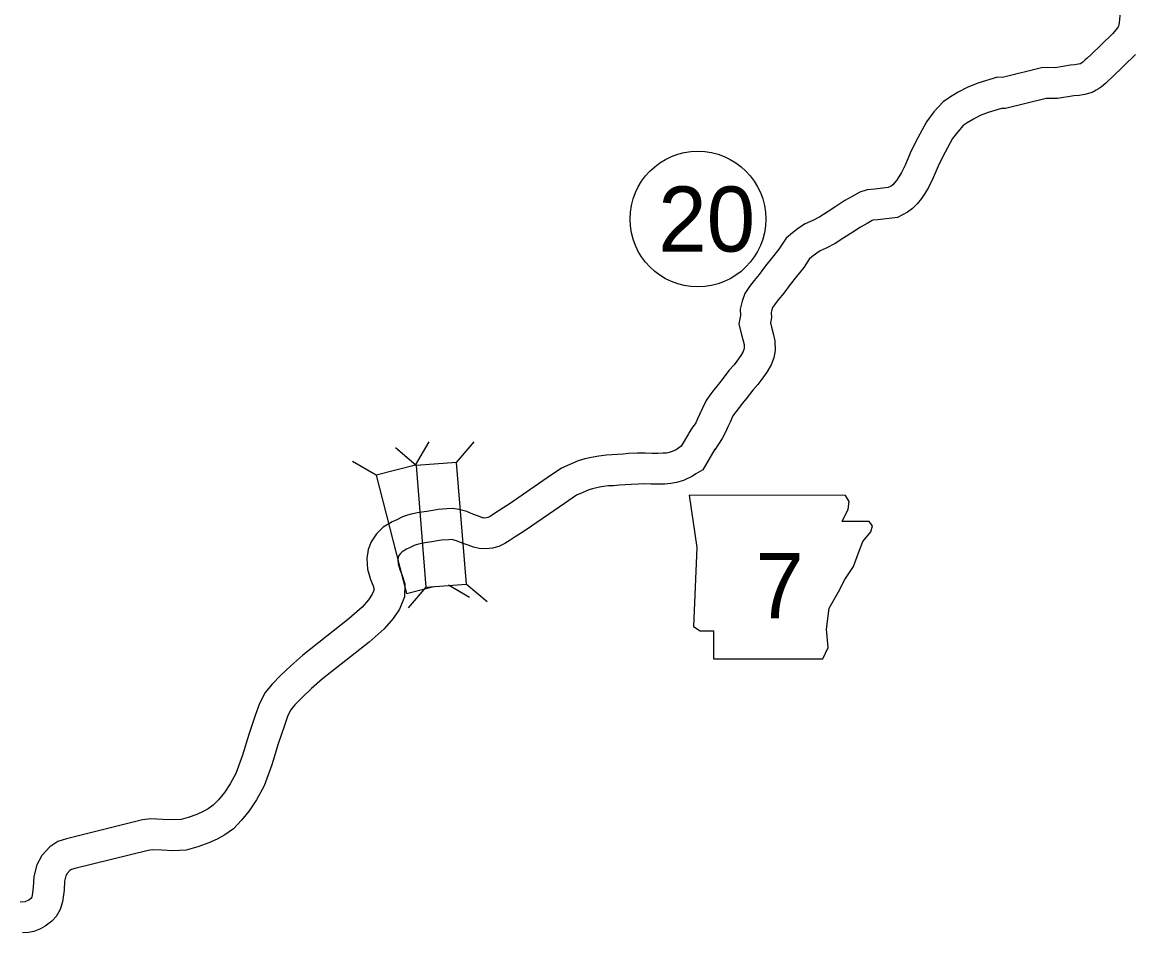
# Model space of a CAD drawing. Extents: x -939622 to -934245, y 1383184 to 1385301.
# Drawn here: x -935130.91 to -935098.51, y 1384293.31 to 1384319.89 of the extents above; entities that cross this region are included whole.
import ezdxf

# ---------------------------------------------------------------- set-up
doc = ezdxf.new("R2010")
doc.units = 0
for name, color, linetype in [('Level 10', 7, 'Continuous'), ('Level 20', 7, 'Continuous'), ('Level 21', 7, 'Continuous'), ('Level 27', 7, 'Continuous')]:
    doc.layers.add(name, color=color, linetype=linetype)

msp = doc.modelspace()

# ---------------------------------------------------------------- linework, layer by layer
at = {"layer": 'Level 10'}
for points in [[(-935098.864, 1384320.276), (-935098.905, 1384319.877), (-935098.921, 1384319.778), (-935098.933, 1384319.758), (-935098.954, 1384319.729), (-935099.091, 1384319.567), (-935099.742, 1384318.933), (-935099.835, 1384318.846), (-935099.903, 1384318.782), (-935099.96, 1384318.732), (-935099.991, 1384318.713), (-935100.037, 1384318.684), (-935100.039, 1384318.683), (-935100.055, 1384318.678), (-935100.092, 1384318.67), (-935100.149, 1384318.659), (-935100.198, 1384318.647), (-935100.322, 1384318.643), (-935100.772, 1384318.565), (-935101.136, 1384318.568), (-935102.306, 1384318.28), (-935102.453, 1384318.287), (-935103.029, 1384318.112), (-935103.335, 1384317.987), (-935103.597, 1384317.852), (-935103.824, 1384317.712), (-935104.042, 1384317.566), (-935104.308, 1384317.276), (-935104.527, 1384316.987), (-935104.778, 1384316.516), (-935104.97, 1384316.144), (-935105.149, 1384315.722), (-935105.251, 1384315.506), (-935105.33, 1384315.384), (-935105.405, 1384315.271), (-935105.467, 1384315.191), (-935105.512, 1384315.147), (-935105.56, 1384315.112), (-935105.644, 1384315.068), (-935106.036, 1384315.018), (-935106.257, 1384315.003), (-935106.475, 1384314.934), (-935106.693, 1384314.807), (-935106.909, 1384314.69), (-935107.172, 1384314.519), (-935107.425, 1384314.35), (-935107.642, 1384314.212), (-935107.841, 1384314.11), (-935108.061, 1384314.012), (-935108.255, 1384313.883), (-935108.431, 1384313.745), (-935108.62, 1384313.588), (-935108.832, 1384313.27), (-935109.023, 1384313.037), (-935109.222, 1384312.783), (-935109.405, 1384312.533), (-935109.553, 1384312.35), (-935109.69, 1384312.175), (-935109.828, 1384311.974), (-935109.901, 1384311.756), (-935109.965, 1384311.513), (-935109.955, 1384311.332), (-935109.998, 1384311.086), (-935109.919, 1384310.773), (-935109.873, 1384310.592), (-935109.848, 1384310.483), (-935109.845, 1384310.384), (-935109.853, 1384310.341), (-935109.875, 1384310.278), (-935109.941, 1384310.168), (-935110.056, 1384310.004), (-935110.139, 1384309.895), (-935110.291, 1384309.724), (-935110.483, 1384309.464), (-935110.598, 1384309.333), (-935110.757, 1384309.127), (-935110.846, 1384309.011), (-935110.957, 1384308.851), (-935111.068, 1384308.608), (-935111.141, 1384308.465), (-935111.203, 1384308.316), (-935111.259, 1384308.202), (-935111.365, 1384308.054), (-935111.466, 1384307.893)], [(-935098.432, 1384318.952), (-935099.121, 1384318.283), (-935099.217, 1384318.192), (-935099.297, 1384318.116), (-935099.423, 1384318.006), (-935099.511, 1384317.951), (-935099.572, 1384317.913), (-935099.689, 1384317.846), (-935099.834, 1384317.805), (-935099.911, 1384317.788), (-935099.962, 1384317.779), (-935100.074, 1384317.752), (-935100.227, 1384317.746), (-935100.699, 1384317.664), (-935101.031, 1384317.667), (-935102.218, 1384317.374), (-935102.341, 1384317.38), (-935102.727, 1384317.263), (-935102.958, 1384317.169), (-935103.154, 1384317.068), (-935103.337, 1384316.954), (-935103.452, 1384316.878), (-935103.616, 1384316.698), (-935103.767, 1384316.5), (-935103.981, 1384316.098), (-935104.155, 1384315.761), (-935104.328, 1384315.354), (-935104.463, 1384315.067), (-935104.578, 1384314.89), (-935104.672, 1384314.748), (-935104.793, 1384314.591), (-935104.93, 1384314.458), (-935105.084, 1384314.345), (-935105.37, 1384314.196), (-935105.948, 1384314.122), (-935106.087, 1384314.113), (-935106.108, 1384314.106), (-935106.252, 1384314.022), (-935106.448, 1384313.916), (-935106.677, 1384313.767), (-935106.935, 1384313.596), (-935107.193, 1384313.431), (-935107.452, 1384313.298), (-935107.626, 1384313.22), (-935107.728, 1384313.152), (-935107.867, 1384313.044), (-935107.944, 1384312.98), (-935108.107, 1384312.734), (-935108.321, 1384312.473), (-935108.504, 1384312.239), (-935108.691, 1384311.984), (-935108.849, 1384311.79), (-935108.964, 1384311.642), (-935109.014, 1384311.569), (-935109.038, 1384311.498), (-935109.059, 1384311.42), (-935109.051, 1384311.277), (-935109.079, 1384311.119), (-935109.048, 1384310.996), (-935108.998, 1384310.805), (-935108.951, 1384310.597), (-935108.942, 1384310.311), (-935108.983, 1384310.101), (-935109.058, 1384309.892), (-935109.185, 1384309.68), (-935109.328, 1384309.474), (-935109.445, 1384309.321), (-935109.592, 1384309.156), (-935109.782, 1384308.899), (-935109.902, 1384308.761), (-935110.044, 1384308.578), (-935110.119, 1384308.48), (-935110.172, 1384308.404), (-935110.258, 1384308.216), (-935110.324, 1384308.087), (-935110.383, 1384307.945), (-935110.483, 1384307.739), (-935110.618, 1384307.552), (-935110.704, 1384307.415)], [(-935111.473, 1384307.882), (-935111.685, 1384307.52)], [(-935111.685, 1384307.52), (-935111.826, 1384307.414), (-935111.941, 1384307.358), (-935112.03, 1384307.333), (-935112.106, 1384307.318), (-935112.212, 1384307.31), (-935112.365, 1384307.305), (-935112.531, 1384307.305), (-935112.736, 1384307.317), (-935112.966, 1384307.313), (-935113.205, 1384307.3), (-935113.375, 1384307.285), (-935113.539, 1384307.274), (-935113.706, 1384307.262), (-935113.866, 1384307.257), (-935114.087, 1384307.231), (-935114.247, 1384307.198), (-935114.494, 1384307.148), (-935114.685, 1384307.087), (-935114.928, 1384306.987), (-935115.174, 1384306.875), (-935115.597, 1384306.591), (-935116.705, 1384305.824), (-935116.857, 1384305.727), (-935117.017, 1384305.623), (-935117.156, 1384305.53), (-935117.259, 1384305.467), (-935117.321, 1384305.437), (-935117.358, 1384305.426), (-935117.408, 1384305.421), (-935117.449, 1384305.423), (-935117.48, 1384305.431), (-935117.598, 1384305.475), (-935117.745, 1384305.525), (-935117.935, 1384305.61), (-935118.172, 1384305.672), (-935118.347, 1384305.694), (-935118.519, 1384305.687), (-935118.776, 1384305.667), (-935118.932, 1384305.644), (-935119.102, 1384305.616), (-935119.329, 1384305.578), (-935119.558, 1384305.529), (-935119.67, 1384305.5), (-935119.811, 1384305.452), (-935119.981, 1384305.372), (-935120.116, 1384305.312), (-935120.377, 1384305.154), (-935120.576, 1384304.963), (-935120.727, 1384304.726), (-935120.812, 1384304.499), (-935120.851, 1384304.244), (-935120.829, 1384303.928), (-935120.742, 1384303.623), (-935120.669, 1384303.443), (-935120.647, 1384303.371), (-935120.648, 1384303.309), (-935120.694, 1384303.199), (-935120.806, 1384303.035), (-935120.991, 1384302.814), (-935121.364, 1384302.49), (-935122.721, 1384301.416), (-935123.075, 1384301.108), (-935123.372, 1384300.82), (-935123.619, 1384300.569), (-935123.821, 1384300.329), (-935123.988, 1384300.009), (-935124.108, 1384299.653), (-935124.296, 1384299.103), (-935124.481, 1384298.502), (-935124.673, 1384297.966), (-935124.839, 1384297.659), (-935125.008, 1384297.409), (-935125.182, 1384297.197), (-935125.338, 1384297.034), (-935125.478, 1384296.935), (-935125.627, 1384296.852), (-935125.809, 1384296.768), (-935126.068, 1384296.676), (-935126.27, 1384296.616), (-935126.506, 1384296.608), (-935126.8, 1384296.623), (-935127.157, 1384296.635), (-935127.395, 1384296.607), (-935129.618, 1384296.057), (-935129.865, 1384295.976), (-935130.098, 1384295.822), (-935130.335, 1384295.573), (-935130.48, 1384295.3), (-935130.566, 1384294.958), (-935130.584, 1384294.64), (-935130.614, 1384294.408), (-935130.631, 1384294.352), (-935130.651, 1384294.318), (-935130.654, 1384294.314), (-935130.717, 1384294.267), (-935130.761, 1384294.243), (-935130.81, 1384294.223), (-935130.824, 1384294.221), (-935130.965, 1384294.211)], [(-935110.697, 1384307.426), (-935111.051, 1384306.823)], [(-935111.051, 1384306.823), (-935111.258, 1384306.715), (-935111.352, 1384306.644), (-935111.618, 1384306.514), (-935111.823, 1384306.456), (-935111.986, 1384306.425), (-935112.162, 1384306.411), (-935112.351, 1384306.405), (-935112.558, 1384306.405), (-935112.756, 1384306.416), (-935112.934, 1384306.414), (-935113.14, 1384306.402), (-935113.305, 1384306.388), (-935113.478, 1384306.376), (-935113.659, 1384306.363), (-935113.799, 1384306.358), (-935113.944, 1384306.342), (-935114.066, 1384306.317), (-935114.268, 1384306.276), (-935114.376, 1384306.241), (-935114.569, 1384306.161), (-935114.734, 1384306.086), (-935115.09, 1384305.847), (-935116.205, 1384305.076), (-935116.369, 1384304.97), (-935116.523, 1384304.871), (-935116.67, 1384304.772), (-935116.828, 1384304.675), (-935116.999, 1384304.593), (-935117.183, 1384304.54), (-935117.386, 1384304.518), (-935117.58, 1384304.53), (-935117.741, 1384304.567), (-935117.901, 1384304.627), (-935118.075, 1384304.686), (-935118.236, 1384304.758), (-935118.343, 1384304.787), (-935118.384, 1384304.792), (-935118.465, 1384304.789), (-935118.675, 1384304.772), (-935118.795, 1384304.754), (-935118.955, 1384304.729), (-935119.159, 1384304.694), (-935119.35, 1384304.653), (-935119.412, 1384304.637), (-935119.473, 1384304.616), (-935119.608, 1384304.553), (-935119.7, 1384304.512), (-935119.826, 1384304.436), (-935119.875, 1384304.389), (-935119.917, 1384304.322), (-935119.936, 1384304.271), (-935119.946, 1384304.207), (-935119.937, 1384304.084), (-935119.89, 1384303.916), (-935119.819, 1384303.743), (-935119.746, 1384303.498), (-935119.75, 1384303.122), (-935119.9, 1384302.765), (-935120.088, 1384302.492), (-935120.346, 1384302.182), (-935120.79, 1384301.797), (-935122.146, 1384300.724), (-935122.466, 1384300.445), (-935122.738, 1384300.182), (-935122.952, 1384299.963), (-935123.069, 1384299.825), (-935123.158, 1384299.655), (-935123.256, 1384299.364), (-935123.44, 1384298.825), (-935123.627, 1384298.218), (-935123.849, 1384297.599), (-935124.068, 1384297.191), (-935124.286, 1384296.87), (-935124.508, 1384296.6), (-935124.747, 1384296.349), (-935125, 1384296.171), (-935125.22, 1384296.049), (-935125.467, 1384295.935), (-935125.788, 1384295.82), (-935126.125, 1384295.721), (-935126.513, 1384295.707), (-935126.838, 1384295.724), (-935127.119, 1384295.733), (-935127.234, 1384295.719), (-935129.369, 1384295.191), (-935129.469, 1384295.158), (-935129.516, 1384295.128), (-935129.598, 1384295.041), (-935129.634, 1384294.974), (-935129.672, 1384294.822), (-935129.687, 1384294.556), (-935129.731, 1384294.216), (-935129.8, 1384293.993), (-935129.915, 1384293.791), (-935130.042, 1384293.648), (-935130.233, 1384293.505), (-935130.374, 1384293.43), (-935130.564, 1384293.35), (-935130.723, 1384293.326), (-935130.901, 1384293.313)]]:
    msp.add_lwpolyline(points, dxfattribs=at)
at = {"layer": 'Level 20'}
for p, q in [((-935119.434, 1384306.965), (-935119.032, 1384307.647)), ((-935118.234, 1384307.046), (-935117.72, 1384307.649)), ((-935119.418, 1384306.952), (-935120.021, 1384307.465)), ((-935120.585, 1384306.668), (-935121.267, 1384307.07)), ((-935119.434, 1384306.965), (-935120.585, 1384306.668)), ((-935120.585, 1384306.668), (-935119.694, 1384303.217)), ((-935119.694, 1384303.217), (-935118.896, 1384303.423)), ((-935118.475, 1384303.473), (-935117.862, 1384303.111)), ((-935117.95, 1384303.494), (-935117.347, 1384302.98)), ((-935119.134, 1384303.399), (-935119.648, 1384302.796))]:
    msp.add_line(p, q, dxfattribs=at)
msp.add_lwpolyline([(-935117.95, 1384303.494), (-935118.234, 1384307.046), (-935119.418, 1384306.952), (-935119.134, 1384303.399)], close=True, dxfattribs=at)
at = {"layer": 'Level 21'}
msp.add_lwpolyline([(-935111.454, 1384306.084), (-935111.225, 1384304.562), (-935111.327, 1384302.252), (-935111.124, 1384302.126), (-935110.743, 1384302.126), (-935110.743, 1384301.313), (-935107.546, 1384301.313), (-935107.394, 1384301.643), (-935107.444, 1384302.176), (-935107.368, 1384302.785), (-935107.089, 1384303.268), (-935106.911, 1384303.623), (-935106.658, 1384304.003), (-935106.505, 1384304.409), (-935106.379, 1384304.739), (-935106.15, 1384305.019), (-935106.099, 1384305.196), (-935106.201, 1384305.323), (-935106.988, 1384305.323), (-935106.81, 1384305.678), (-935106.785, 1384305.907), (-935106.89, 1384306.082)], close=True, dxfattribs=at)
at = {"layer": 'Level 27'}
msp.add_circle((-935111.195, 1384314.149), 1.98, dxfattribs=at)

# ---------------------------------------------------------------- texts
at = {"layer": 'Level 21'}
msp.add_text('7', height=1.901, dxfattribs=at).set_placement((-935109.518, 1384302.497))
at = {"layer": 'Level 27'}
msp.add_text('20', height=1.9008, dxfattribs=at).set_placement((-935112.352, 1384313.198))

doc.saveas('drawing.dxf')
